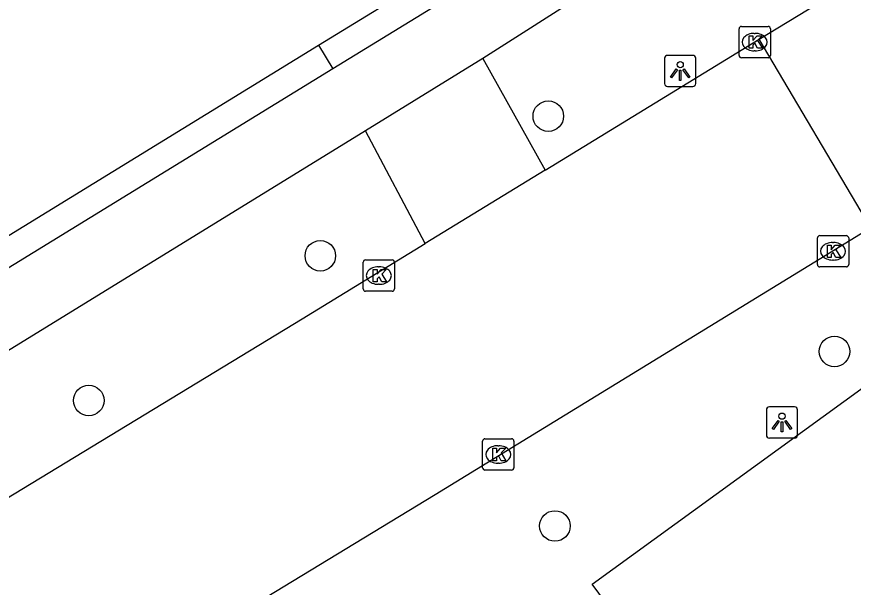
# Model space of a CAD drawing. Extents: x 160664 to 161506, y 382245 to 383288.
# Drawn here: x 161245.09 to 161271.86, y 382692.57 to 382710.83 of the extents above; entities that cross this region are included whole.
import ezdxf

# ---------------------------------------------------------------- set-up
doc = ezdxf.new("R2010")
doc.units = 0
for name, color, linetype in [('IMGEO_Boom', 7, 'Continuous'), ('IMGEO_Groenvoorziening', 7, 'Continuous'), ('IMGEO_Kolk', 7, 'Continuous'), ('IMGEO_Lichtpunt', 7, 'Continuous'), ('IMGEO_Parkeervlak_open', 7, 'Continuous'), ('IMGEO_Rijbaan_lokaal_open', 7, 'Continuous'), ('IMGEO_Voetpad_open', 7, 'Continuous')]:
    doc.layers.add(name, color=color, linetype=linetype)

msp = doc.modelspace()

# ---------------------------------------------------------------- linework, layer by layer
at = {"layer": 'IMGEO_Boom'}
for centre in [(161262.1, 382707.651), (161254.805, 382703.183), (161271.257, 382700.122), (161247.396, 382698.551), (161262.312, 382694.535)]:
    msp.add_circle(centre, 0.489, dxfattribs=at)
at = {"layer": 'IMGEO_Groenvoorziening'}
msp.add_lwpolyline([(161164.791, 382654.665), (161254.743, 382709.924)], dxfattribs=at)
at = {"layer": 'IMGEO_Kolk'}
for p, q in [((161268.204, 382709.596), (161268.204, 382710.448)), ((161268.279, 382710.522), (161269.131, 382710.522)), ((161269.205, 382710.448), (161269.205, 382709.596)), ((161268.692, 382710.302), (161268.717, 382710.302)), ((161268.715, 382709.742), (161268.69, 382709.742)), ((161269.131, 382709.522), (161268.279, 382709.522)), ((161270.71, 382702.901), (161270.71, 382703.753)), ((161270.785, 382703.827), (161271.637, 382703.827)), ((161271.711, 382703.753), (161271.711, 382702.901)), ((161271.198, 382703.607), (161271.223, 382703.607)), ((161256.177, 382702.123), (161256.177, 382702.975)), ((161256.252, 382703.049), (161257.104, 382703.049)), ((161257.178, 382702.975), (161257.178, 382702.123)), ((161271.221, 382703.047), (161271.196, 382703.047)), ((161256.665, 382702.829), (161256.69, 382702.829)), ((161271.637, 382702.827), (161270.785, 382702.827)), ((161257.104, 382702.049), (161256.252, 382702.049)), ((161256.688, 382702.269), (161256.663, 382702.269)), ((161259.999, 382696.399), (161259.999, 382697.251)), ((161260.074, 382697.325), (161260.926, 382697.325)), ((161261, 382697.251), (161261, 382696.399)), ((161260.487, 382697.105), (161260.512, 382697.105)), ((161260.51, 382696.545), (161260.485, 382696.545)), ((161260.926, 382696.325), (161260.074, 382696.325))]:
    msp.add_line(p, q, dxfattribs=at)
for points in [[(161268.204, 382709.596), (161268.204, 382710.448)], [(161268.279, 382710.522), (161269.131, 382710.522)], [(161269.205, 382710.448), (161269.205, 382709.596)], [(161268.525, 382710.222), (161268.648, 382710.222), (161268.648, 382710.071), (161268.778, 382710.222), (161268.942, 382710.222), (161268.796, 382710.071), (161268.949, 382709.822), (161268.797, 382709.822), (161268.712, 382709.986), (161268.648, 382709.919), (161268.648, 382709.822), (161268.525, 382709.822), (161268.525, 382710.222)], [(161269.131, 382709.522), (161268.279, 382709.522)], [(161270.71, 382702.901), (161270.71, 382703.753)], [(161270.785, 382703.827), (161271.637, 382703.827)], [(161271.711, 382703.753), (161271.711, 382702.901)], [(161271.031, 382703.527), (161271.154, 382703.527), (161271.154, 382703.376), (161271.284, 382703.527), (161271.448, 382703.527), (161271.302, 382703.376), (161271.455, 382703.127), (161271.303, 382703.127), (161271.218, 382703.291), (161271.154, 382703.224), (161271.154, 382703.127), (161271.031, 382703.127), (161271.031, 382703.527)], [(161256.177, 382702.123), (161256.177, 382702.975)], [(161256.252, 382703.049), (161257.104, 382703.049)], [(161257.178, 382702.975), (161257.178, 382702.123)], [(161256.498, 382702.749), (161256.621, 382702.749), (161256.621, 382702.598), (161256.751, 382702.749), (161256.915, 382702.749), (161256.769, 382702.598), (161256.922, 382702.349), (161256.77, 382702.349), (161256.685, 382702.513), (161256.621, 382702.446), (161256.621, 382702.349), (161256.498, 382702.349), (161256.498, 382702.749)], [(161271.637, 382702.827), (161270.785, 382702.827)], [(161257.104, 382702.049), (161256.252, 382702.049)], [(161259.999, 382696.399), (161259.999, 382697.251)], [(161260.074, 382697.325), (161260.926, 382697.325)], [(161261, 382697.251), (161261, 382696.399)], [(161260.32, 382697.025), (161260.443, 382697.025), (161260.443, 382696.874), (161260.573, 382697.025), (161260.737, 382697.025), (161260.591, 382696.874), (161260.744, 382696.625), (161260.592, 382696.625), (161260.507, 382696.789), (161260.443, 382696.722), (161260.443, 382696.625), (161260.32, 382696.625), (161260.32, 382697.025)], [(161260.926, 382696.325), (161260.074, 382696.325)]]:
    msp.add_lwpolyline(points, dxfattribs=at)
for centre, start, end in [((161268.281, 382710.446), 91.552, 178.448), ((161268.281, 382710.446), 91.552, 178.448), ((161269.129, 382710.446), 1.552, 88.448), ((161269.129, 382710.446), 1.552, 88.448), ((161268.281, 382709.598), 181.552, 268.448), ((161268.281, 382709.598), 181.552, 268.448), ((161269.129, 382709.598), 271.552, 358.448), ((161269.129, 382709.598), 271.552, 358.448), ((161270.787, 382703.751), 91.552, 178.448), ((161270.787, 382703.751), 91.552, 178.448), ((161271.635, 382703.751), 1.552, 88.448), ((161271.635, 382703.751), 1.552, 88.448), ((161256.254, 382702.973), 91.552, 178.448), ((161256.254, 382702.973), 91.552, 178.448), ((161257.102, 382702.973), 1.552, 88.448), ((161257.102, 382702.973), 1.552, 88.448), ((161270.787, 382702.903), 181.552, 268.448), ((161270.787, 382702.903), 181.552, 268.448), ((161271.635, 382702.903), 271.552, 358.448), ((161271.635, 382702.903), 271.552, 358.448), ((161256.254, 382702.125), 181.552, 268.448), ((161256.254, 382702.125), 181.552, 268.448), ((161257.102, 382702.125), 271.552, 358.448), ((161257.102, 382702.125), 271.552, 358.448), ((161260.076, 382697.249), 91.552, 178.448), ((161260.076, 382697.249), 91.552, 178.448), ((161260.924, 382697.249), 1.552, 88.448), ((161260.924, 382697.249), 1.552, 88.448), ((161260.076, 382696.401), 181.552, 268.448), ((161260.076, 382696.401), 181.552, 268.448), ((161260.924, 382696.401), 271.552, 358.448), ((161260.924, 382696.401), 271.552, 358.448)]:
    msp.add_arc(centre, 0.0765, start, end, dxfattribs=at)
for centre, major_axis, ratio, start_param, end_param in [((161268.691, 382710.022), (-0.387, 0.002), 0.722429, 4.712389, 7.853982), ((161268.716, 382710.022), (-0.39, 0.002), 0.717154, 1.570796, 4.712389), ((161271.197, 382703.327), (-0.387, 0.002), 0.722429, 4.712389, 7.853982), ((161271.222, 382703.327), (-0.39, 0.002), 0.717154, 1.570796, 4.712389), ((161256.664, 382702.549), (-0.387, 0.002), 0.722429, 4.712389, 7.853982), ((161256.689, 382702.549), (-0.39, 0.002), 0.717154, 1.570796, 4.712389), ((161260.486, 382696.825), (-0.387, 0.002), 0.722429, 4.712389, 7.853982), ((161260.511, 382696.825), (-0.39, 0.002), 0.717154, 1.570796, 4.712389)]:
    msp.add_ellipse(centre, major_axis=major_axis, ratio=ratio, start_param=start_param, end_param=end_param, dxfattribs=at)
at = {"layer": 'IMGEO_Lichtpunt'}
for p, q in [((161266.724, 382709.597), (161265.916, 382709.597)), ((161266.724, 382709.597), (161265.916, 382709.597)), ((161265.822, 382709.502), (161265.822, 382708.695)), ((161265.822, 382709.502), (161265.822, 382708.695)), ((161266.818, 382708.695), (161266.818, 382709.502)), ((161266.818, 382708.695), (161266.818, 382709.502)), ((161265.916, 382708.601), (161266.724, 382708.601)), ((161265.916, 382708.601), (161266.724, 382708.601)), ((161269.981, 382698.347), (161269.173, 382698.347)), ((161269.981, 382698.347), (161269.173, 382698.347)), ((161269.079, 382698.252), (161269.079, 382697.445)), ((161269.079, 382698.252), (161269.079, 382697.445)), ((161270.075, 382697.445), (161270.075, 382698.252)), ((161270.075, 382697.445), (161270.075, 382698.252)), ((161269.173, 382697.351), (161269.981, 382697.351)), ((161269.173, 382697.351), (161269.981, 382697.351))]:
    msp.add_line(p, q, dxfattribs=at)
for points in [[(161266.196, 382709.166), (161266.235, 382709.138), (161266.047, 382708.876), (161266.009, 382708.903), (161266.196, 382709.166)], [(161266.298, 382709.118), (161266.345, 382709.118), (161266.345, 382708.796), (161266.298, 382708.796), (161266.298, 382709.118)], [(161266.408, 382709.138), (161266.446, 382709.165), (161266.633, 382708.903), (161266.594, 382708.875), (161266.408, 382709.138)], [(161269.453, 382697.916), (161269.492, 382697.888), (161269.304, 382697.626), (161269.266, 382697.653), (161269.453, 382697.916)], [(161269.555, 382697.868), (161269.602, 382697.868), (161269.602, 382697.546), (161269.555, 382697.546), (161269.555, 382697.868)], [(161269.665, 382697.888), (161269.703, 382697.915), (161269.89, 382697.653), (161269.851, 382697.625), (161269.665, 382697.888)]]:
    msp.add_lwpolyline(points, dxfattribs=at)
for centre in [(161266.321, 382709.3), (161269.578, 382698.05)]:
    msp.add_circle(centre, 0.0994, dxfattribs=at)
for centre, start, end in [((161265.916, 382709.502), 90, 180), ((161265.916, 382709.502), 90, 180), ((161266.724, 382709.502), 0, 90), ((161266.724, 382709.502), 0, 90), ((161265.916, 382708.695), 180, 270), ((161265.916, 382708.695), 180, 270), ((161266.724, 382708.695), 270, 0), ((161266.724, 382708.695), 270, 360), ((161269.173, 382698.252), 90, 180), ((161269.173, 382698.252), 90, 180), ((161269.981, 382698.252), 0, 90), ((161269.981, 382698.252), 0, 90), ((161269.173, 382697.445), 180, 270), ((161269.173, 382697.445), 180, 270), ((161269.981, 382697.445), 270, 0), ((161269.981, 382697.445), 270, 360)]:
    msp.add_arc(centre, 0.0946, start, end, dxfattribs=at)
at = {"layer": 'IMGEO_Parkeervlak_open'}
msp.add_lwpolyline([(161265.57, 382689.879), (161263.508, 382692.676), (161276.187, 382701.877), (161279.16, 382697.826), (161279.744, 382698.258), (161283.28, 382693.409), (161282.694, 382692.955), (161285.621, 382688.911), (161279.39, 382684.392), (161281.268, 382681.963)], dxfattribs=at)
at = {"layer": 'IMGEO_Rijbaan_lokaal_open'}
for points in [[(161268.852, 382710.112), (161275.933, 382714.429)], [(161261.999, 382705.922), (161268.852, 382710.112)], [(161272.424, 382704.082), (161268.852, 382710.112)], [(161261.999, 382705.922), (161258.165, 382703.578)], [(161272.424, 382704.082), (161258.476, 382695.53), (161200.378, 382660.233)], [(161169.214, 382649.56), (161169.4, 382649.664), (161174.244, 382652.562), (161254.227, 382701.17), (161258.165, 382703.578)]]:
    msp.add_lwpolyline(points, dxfattribs=at)
at = {"layer": 'IMGEO_Voetpad_open'}
for points in [[(161273.677, 382718.058), (161266.752, 382713.807), (161260.003, 382709.493)], [(161254.743, 382709.924), (161258.448, 382712.2)], [(161258.913, 382711.444), (161255.207, 382709.168)], [(161254.743, 382709.924), (161255.207, 382709.168)], [(161260.003, 382709.493), (161256.256, 382707.186)], [(161260.003, 382709.493), (161261.999, 382705.922)], [(161255.207, 382709.168), (161165.254, 382653.931), (161164.791, 382654.665)], [(161256.256, 382707.186), (161218.352, 382683.857), (161169.165, 382653.466), (161166.325, 382651.749)], [(161258.165, 382703.578), (161256.256, 382707.186)]]:
    msp.add_lwpolyline(points, dxfattribs=at)

doc.saveas('drawing.dxf')
